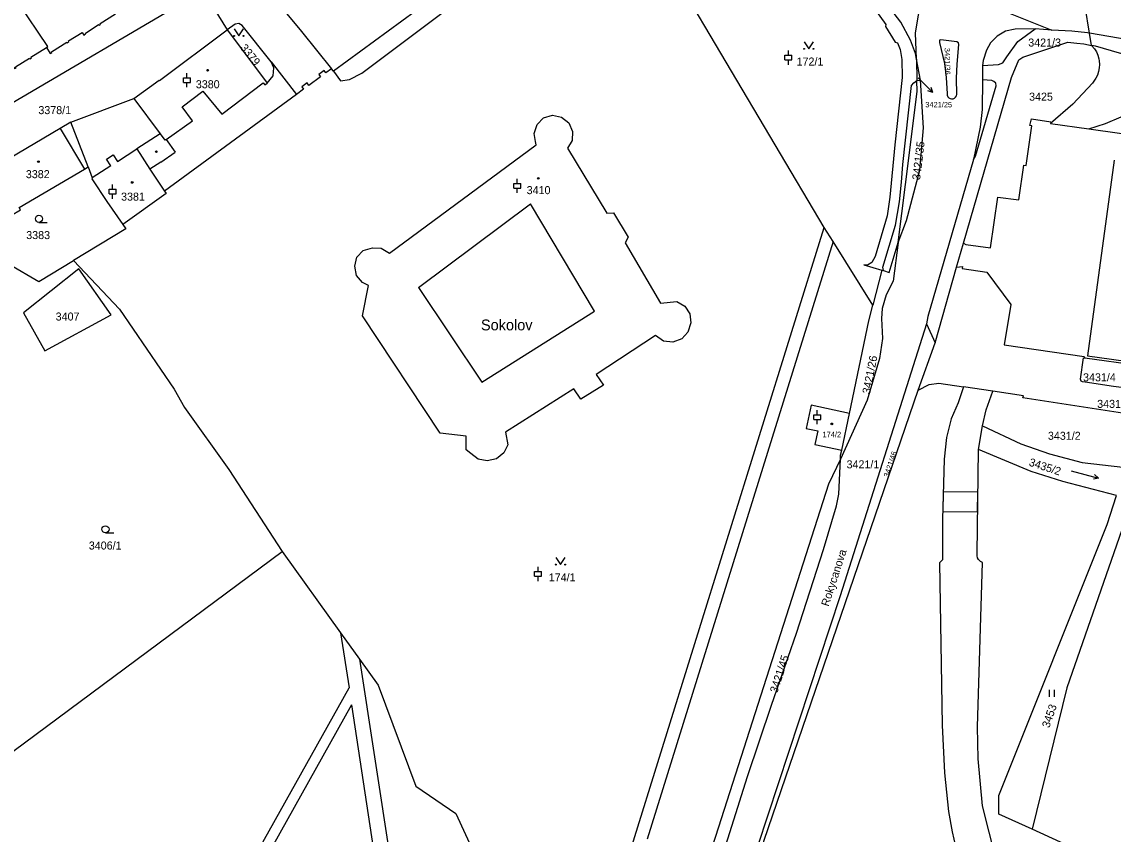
# Model space of a CAD drawing. Extents: x -869103 to -863415, y -1015889 to -1012477.
# Drawn here: x -867224 to -866992.3, y -1014198.2 to -1014025.8 of the extents above; entities that cross this region are included whole.
import ezdxf

# ---------------------------------------------------------------- set-up
doc = ezdxf.new("R2010")
doc.units = 0
for name, color, linetype in [('Hranice parcel', 7, 'Continuous'), ('Parcelní čísla', 7, 'Continuous'), ('Pop  PČ popisy', 7, 'Continuous'), ('Vnitřní kresba', 7, 'Continuous'), ('Věcná břemena k části', 7, 'Continuous'), ('Značky budov', 7, 'Continuous'), ('Značky kultur', 7, 'Continuous')]:
    doc.layers.add(name, color=color, linetype=linetype)

msp = doc.modelspace()

# ---------------------------------------------------------------- linework, layer by layer
at = {"layer": 'Hranice parcel'}
for p, q in [((-867185.61, -1014019.12), (-867180.41, -1014027.5)), ((-867034.3, -1014028.15), (-867032.57, -1014018.14)), ((-867021.28, -1014021.15), (-867005.35, -1014027.52)), ((-866997.35, -1014028.16), (-866998.24, -1014022.54)), ((-867034.09, -1014033.69), (-867034.3, -1014028.15)), ((-866996.94, -1014030.78), (-866997.35, -1014028.16)), ((-866996.94, -1014030.78), (-866996.28, -1014031.51)), ((-867033.26, -1014038.17), (-867034.09, -1014033.69)), ((-867034.09, -1014033.69), (-867034, -1014038.22)), ((-867171.08, -1014034.28), (-867165.69, -1014041.19)), ((-867157.89, -1014036.23), (-867158.27, -1014035.75)), ((-867034, -1014038.22), (-867033.26, -1014038.17)), ((-867213.6, -1014047.05), (-867200.27, -1014042.08)), ((-867165.69, -1014041.19), (-867193.72, -1014061.73)), ((-867209.97, -1014056.57), (-867213.6, -1014047.05)), ((-867005.64, -1014047.34), (-866997.48, -1014048.5)), ((-867193.72, -1014061.73), (-867193.37, -1014062.25)), ((-867205.96, -1014063.93), (-867202.57, -1014068.82)), ((-867193.37, -1014062.25), (-867202.57, -1014068.82)), ((-867037.99, -1014072.58), (-867039.05, -1014080.84)), ((-867025.6, -1014077.87), (-867024.07, -1014072.76)), ((-867030.14, -1014093.94), (-867025.6, -1014077.87)), ((-867041.41, -1014078.48), (-867043.35, -1014085.93)), ((-867031.95, -1014089.89), (-867030.14, -1014093.94)), ((-867033.74, -1014103.95), (-867030.14, -1014093.94)), ((-866998.34, -1014097.09), (-866973.94, -1014100.54)), ((-867029.33, -1014102.45), (-867024.12, -1014103.23)), ((-867017.86, -1014104.16), (-867024.12, -1014103.23)), ((-867011.39, -1014105.12), (-867017.86, -1014104.16)), ((-867049.96, -1014116.65), (-867048.33, -1014108.92)), ((-867020.9, -1014116.55), (-867020.09, -1014111.53)), ((-867021.23, -1014138.69), (-867020.9, -1014116.55)), ((-866964.38, -1014217.69), (-867009.51, -1014197.14))]:
    msp.add_line(p, q, dxfattribs=at)
for points in [[(-867085.12, -1013996.95), (-867085.89, -1013997.41), (-867078.46, -1014000.94), (-867060.6, -1014010.29), (-867045.27, -1014019.34), (-867045.17, -1014019.29), (-867043.51, -1014022.34), (-867040.58, -1014026.36), (-867040.64, -1014026.76), (-867038.64, -1014030.1), (-867038.12, -1014030.26), (-867037.52, -1014031.67), (-867037.21, -1014033.76), (-867037.13, -1014037.63), (-867038.66, -1014051.88), (-867039.74, -1014062.97), (-867040.28, -1014066.93), (-867042.85, -1014075.56), (-867043.55, -1014076.89), (-867044.45, -1014077.4), (-867045.29, -1014077.38), (-867041.41, -1014078.48)], [(-867105.87, -1013997.97), (-867111.46, -1014002.26), (-867157.89, -1014036.23)], [(-867157.89, -1014036.23), (-867156.36, -1014038.29), (-867154.43, -1014038), (-867151.84, -1014036.65), (-867111.6, -1014006.42), (-867107.5, -1014003.77), (-867103.67, -1014001.76), (-867099.95, -1014000.43), (-867095.33, -1013999.16)], [(-867043.35, -1014085.93), (-867051.8, -1014072.42), (-867053.68, -1014069.42), (-867095.33, -1013999.16)], [(-867034.09, -1014033.69), (-867034.31, -1014032.52), (-867035.35, -1014029.66), (-867037.38, -1014025.85), (-867040.73, -1014021.56), (-867042.53, -1014018.44), (-867043.33, -1014016.14), (-867043.63, -1014015.29), (-867045.44, -1014012.27)], [(-867176.67, -1014013.55), (-867173.77, -1014016.8), (-867164.67, -1014027.81), (-867158.27, -1014035.75)], [(-867274.45, -1014024.93), (-867266.17, -1014030.88), (-867247.87, -1014044.34), (-867244.3, -1014045.78), (-867238.99, -1014046.52), (-867229.73, -1014045.1), (-867185.61, -1014019.12)], [(-867218.79, -1014031.23), (-867218.5, -1014031.05), (-867224.82, -1014021.65), (-867224.52, -1014021.46)], [(-867218.79, -1014031.23), (-867217.99, -1014032.5), (-867217.64, -1014032.28), (-867217.73, -1014032.15), (-867214.46, -1014030.08), (-867214.38, -1014030.21), (-867214.02, -1014029.99), (-867214.11, -1014029.85), (-867211.21, -1014028.02), (-867210.86, -1014028.58), (-867210.52, -1014028.36), (-867210.61, -1014028.23), (-867207.72, -1014026.38), (-867207.63, -1014026.52), (-867207.3, -1014026.31), (-867207.39, -1014026.17), (-867204.11, -1014024.08)], [(-867171.08, -1014034.28), (-867177.26, -1014026.54), (-867177.93, -1014026.12), (-867178.76, -1014026.31), (-867180.41, -1014027.5)], [(-867200.27, -1014042.08), (-867194.86, -1014038.18), (-867194.83, -1014038.24), (-867180.41, -1014027.5)], [(-867180.41, -1014027.5), (-867172.28, -1014038.32), (-867171.93, -1014038.79), (-867170.65, -1014037.23), (-867170.5, -1014035.58), (-867171.08, -1014034.28)], [(-867005.35, -1014027.52), (-867008.88, -1014027.28), (-867013.15, -1014027.35), (-867015.2, -1014027.76), (-867016.95, -1014028.85), (-867018.39, -1014030.26), (-867019.2, -1014031.77), (-867019.96, -1014034.02), (-867020.09, -1014035.06), (-867020.09, -1014038.1), (-867020.14, -1014044.36), (-867020.57, -1014048.17), (-867021.95, -1014055.03), (-867031.7, -1014088.32), (-867031.95, -1014089.89)], [(-866997.35, -1014028.16), (-866997.78, -1014028.09), (-867001.08, -1014027.8), (-867005.35, -1014027.52)], [(-867235.2, -1014035.68), (-867232.68, -1014039.62), (-867232.35, -1014039.41), (-867232.42, -1014039.3), (-867229.18, -1014037.23), (-867229.11, -1014037.34), (-867228.77, -1014037.12), (-867228.84, -1014037.01), (-867225.95, -1014035.16), (-867225.61, -1014035.7), (-867225.26, -1014035.48), (-867225.35, -1014035.34), (-867222.42, -1014033.5), (-867222.33, -1014033.64), (-867222, -1014033.44), (-867222.09, -1014033.3), (-867218.79, -1014031.23)], [(-867025.52, -1014041.2), (-867025.62, -1014037.75), (-867025.46, -1014034.75), (-867025.08, -1014030.61), (-867025.18, -1014030.25), (-867025.53, -1014030.06), (-867028.89, -1014029.59), (-867029.19, -1014029.7), (-867029.22, -1014030.19), (-867028.81, -1014031.65), (-867028.14, -1014034.62), (-867027.8, -1014037.62), (-867027.59, -1014041.06)], [(-867024.07, -1014072.76), (-867013.91, -1014037.61), (-867012.33, -1014033.88), (-867011.48, -1014033.26), (-867001.97, -1014030.11), (-867000.06, -1014030.3), (-866998.52, -1014030.45), (-866996.94, -1014030.78)], [(-866996.28, -1014031.51), (-866995.89, -1014032.17), (-866995.58, -1014032.88), (-866995.37, -1014033.62), (-866995.29, -1014034.04), (-866995.23, -1014034.81), (-866995.27, -1014035.58), (-866995.41, -1014036.34), (-866995.65, -1014037.07), (-866995.98, -1014037.77)], [(-867158.27, -1014035.75), (-867159.48, -1014036.64), (-867159.87, -1014036.1), (-867160.99, -1014036.93), (-867160.6, -1014037.46), (-867163.08, -1014039.28), (-867163.47, -1014038.74), (-867164.6, -1014039.57), (-867164.21, -1014040.1), (-867165.69, -1014041.19)], [(-866997.48, -1014048.5), (-866993.93, -1014047.35), (-866990.6, -1014045.95), (-866987.4, -1014043.67), (-866984.48, -1014039.94), (-866983.35, -1014036.57), (-866983.06, -1014034.52)], [(-867037.99, -1014072.58), (-867036.2, -1014067.93), (-867033.4, -1014057.25), (-867032.58, -1014048.25), (-867033.26, -1014038.17)], [(-867037.99, -1014072.58), (-867036.42, -1014060.32), (-867033.96, -1014040.56), (-867034, -1014038.22)], [(-866995.98, -1014037.77), (-866996.74, -1014038.82), (-867000.88, -1014043.27), (-867005.64, -1014047.34)], [(-867027.59, -1014041.06), (-867027.55, -1014041.38), (-867027.42, -1014041.67), (-867027.2, -1014041.91), (-867026.92, -1014042.07), (-867026.64, -1014042.14), (-867026.32, -1014042.11), (-867026.02, -1014041.99), (-867025.77, -1014041.78), (-867025.6, -1014041.51), (-867025.52, -1014041.2)], [(-867200.27, -1014042.08), (-867194.68, -1014049.55), (-867199.64, -1014052.74), (-867196.88, -1014057.08), (-867193.72, -1014061.73)], [(-867113.27, -1014046.19), (-867111.35, -1014045.61), (-867109.43, -1014046.02)], [(-867213.6, -1014047.05), (-867215.92, -1014048.42), (-867232.07, -1014057.97)], [(-867109.43, -1014046.02), (-867107.88, -1014047.2), (-867107.11, -1014049.05), (-867107.17, -1014050.96), (-867108.21, -1014052.57), (-867099.82, -1014066.38), (-867098.44, -1014066.31), (-867095.3, -1014071.46), (-867095.9, -1014072.66), (-867088.46, -1014085.5), (-867084.99, -1014085.13), (-867083.27, -1014086.1), (-867082.2, -1014087.78), (-867081.97, -1014089.64), (-867082.61, -1014091.61), (-867083.91, -1014093.05), (-867085.8, -1014093.73), (-867087.77, -1014093.55), (-867089.48, -1014092.38), (-867102.08, -1014100.64), (-867100.56, -1014102.92), (-867105.36, -1014105.88), (-867106.84, -1014103.68), (-867121.34, -1014112.88), (-867120.86, -1014115.55), (-867121.68, -1014117.28), (-867123.26, -1014118.49), (-867125.2, -1014118.96), (-867127.12, -1014118.59), (-867128.69, -1014117.38), (-867129.67, -1014116.63), (-867129.71, -1014113.74), (-867135.22, -1014113.07), (-867151.71, -1014088.18), (-867150.4, -1014081.77), (-867151.7, -1014081.13), (-867152.99, -1014079.59), (-867153.35, -1014077.67), (-867152.91, -1014075.75), (-867151.56, -1014074.31), (-867149.59, -1014073.77), (-867147.76, -1014073.8)], [(-867114.96, -1014051.2), (-867115.26, -1014049.46), (-867114.63, -1014047.59), (-867113.27, -1014046.19)], [(-867024.07, -1014072.76), (-867023.63, -1014073.03), (-867018.39, -1014073.74), (-867016.84, -1014063), (-867012.32, -1014063.53), (-867011.28, -1014056.2), (-867010.78, -1014056.26), (-867009.61, -1014047.87), (-867010.03, -1014047.8), (-867009.7, -1014046.4), (-867005.59, -1014047), (-867005.64, -1014047.34)], [(-866997.48, -1014048.5), (-866984.49, -1014050.36), (-866984.39, -1014049.69), (-866979.79, -1014050.36), (-866979.89, -1014051.01), (-866932.85, -1014057.72)], [(-867147.76, -1014073.8), (-867145.99, -1014074.88), (-867114.85, -1014051.86), (-867114.96, -1014051.2)], [(-867232.07, -1014057.97), (-867232.45, -1014058.22), (-867229.51, -1014063.18), (-867230.6, -1014063.81), (-867228.14, -1014067.95), (-867224.34, -1014065.66), (-867224.62, -1014065.19), (-867210.73, -1014057.02), (-867209.97, -1014056.57)], [(-867209.97, -1014056.57), (-867209.07, -1014058.92), (-867209.18, -1014059.07), (-867205.96, -1014063.93)], [(-867202.57, -1014068.82), (-867201.92, -1014069.73), (-867213.03, -1014076.4)], [(-867041.41, -1014078.48), (-867041.12, -1014078.56), (-867039.91, -1014079), (-867037.99, -1014072.58)], [(-867226.74, -1014077.2), (-867220.42, -1014080.91), (-867213.03, -1014076.4)], [(-867205.05, -1014087.97), (-867211.93, -1014078.23), (-867223.68, -1014087.54), (-867219.15, -1014095.61), (-867205.05, -1014087.97)], [(-867213.03, -1014076.4), (-867203.31, -1014086.75), (-867191.66, -1014103.75), (-867189.46, -1014107.6), (-867180.08, -1014120.8), (-867168.75, -1014138.16)], [(-867025.6, -1014077.87), (-867024.32, -1014077.69), (-867024.38, -1014078.12), (-867019.18, -1014078.9), (-867014.04, -1014085.79), (-867015.49, -1014094.31), (-866998.45, -1014096.79), (-866998.34, -1014097.09)], [(-867039.05, -1014080.84), (-867040.53, -1014083.69), (-867041.4, -1014086.6)], [(-867041.4, -1014086.6), (-867041.52, -1014088.71), (-867041.3, -1014092.96), (-867041.94, -1014097.26), (-867044.59, -1014106.1), (-867050.23, -1014118.61)], [(-867048.33, -1014108.92), (-867044.2, -1014089.21), (-867043.35, -1014085.93)], [(-867031.95, -1014089.89), (-867050.27, -1014147.6), (-867070.06, -1014207.45)], [(-866973.94, -1014100.54), (-866974.42, -1014103.66), (-866974.55, -1014104.66), (-866974.7, -1014105.05), (-866975.13, -1014105.43), (-866975.66, -1014105.48), (-866978.24, -1014105.09), (-866984.52, -1014104.18), (-866986.54, -1014103.87), (-866992.28, -1014103.15), (-866998.28, -1014102.26), (-866998.86, -1014102.21), (-866999.1, -1014102.03), (-866999.24, -1014101.61), (-866998.64, -1014097.08), (-866998.34, -1014097.09)], [(-867033.74, -1014103.95), (-867031.41, -1014102.73), (-867029.33, -1014102.45)], [(-867024.12, -1014103.23), (-867025.22, -1014106.66), (-867026.7, -1014110.06), (-867027.68, -1014113.98), (-867028.22, -1014118.6), (-867028.54, -1014131.39), (-867028.57, -1014139.98), (-867029.17, -1014140.61), (-867028.61, -1014175.02), (-867028.14, -1014185.17), (-867027.28, -1014193.35), (-867026.52, -1014197.65), (-867025.07, -1014203.92), (-867022.09, -1014213.15), (-867017.38, -1014224.52), (-867004.44, -1014249.09), (-867006.1, -1014248.94), (-867004.52, -1014252.89), (-867004.05, -1014254.08), (-866985.31, -1014302.3), (-866931.57, -1014367.99)], [(-867068.94, -1014208.03), (-867066.45, -1014199.45), (-867033.74, -1014103.95)], [(-867020.09, -1014111.53), (-867019.29, -1014108.11), (-867017.86, -1014104.16)], [(-866986.66, -1014109.43), (-867011.49, -1014105.58), (-867011.39, -1014105.12)], [(-867048.33, -1014108.92), (-867056.48, -1014107.16), (-867057.5, -1014112.1), (-867055.06, -1014112.59), (-867055.65, -1014115.47), (-867049.96, -1014116.65)], [(-867020.09, -1014111.53), (-867011.93, -1014115.31), (-867005.86, -1014117.48), (-866998.94, -1014119.31), (-866985.94, -1014120.8)], [(-867050.23, -1014118.61), (-867050.19, -1014117.77), (-867049.96, -1014116.65)], [(-866991.64, -1014126.34), (-867003.02, -1014123.3), (-867009.76, -1014121.2), (-867020.9, -1014116.55)], [(-867050.23, -1014118.61), (-867052.73, -1014123.93), (-867076.74, -1014198.65), (-867078.75, -1014204.74)], [(-867076.16, -1014205.7), (-867069.98, -1014185.92), (-867064.87, -1014170.81), (-867059.59, -1014155.54), (-867053.85, -1014137.75), (-867051.07, -1014128.5), (-867050.56, -1014126), (-867050.23, -1014118.61)], [(-867016.62, -1014189.95), (-866993.59, -1014132.46), (-866991.64, -1014126.34)], [(-866988.26, -1014127.26), (-867002.16, -1014167.13), (-867009.51, -1014197.14)], [(-867272.93, -1014167.67), (-867274.83, -1014210.45), (-867275.44, -1014214.65), (-867273.58, -1014215.92), (-867168.75, -1014138.16)], [(-867168.75, -1014138.16), (-867156.35, -1014155.44), (-867152.34, -1014161.03), (-867148.38, -1014166.55), (-867140.37, -1014188), (-867131.91, -1014193.8), (-867121.71, -1014215.95), (-867116.35, -1014225.59), (-867114.82, -1014228.34), (-867107.85, -1014240.86), (-867104.79, -1014246.37), (-867095.25, -1014263.53)], [(-867020.1, -1014140.5), (-867020.47, -1014140.32), (-867020.79, -1014140.06), (-867020.94, -1014139.86), (-867021.13, -1014139.5), (-867021.23, -1014139.1), (-867021.23, -1014138.69)], [(-866992.13, -1014249.12), (-866993.94, -1014245.11), (-866995.31, -1014245.64), (-867000.95, -1014239.81), (-867007.7, -1014227.79), (-867011.08, -1014220.99), (-867014.34, -1014213.16), (-867017.24, -1014203.32), (-867020.06, -1014192.16), (-867021.01, -1014182.17), (-867021.12, -1014175.42), (-867020.1, -1014140.5)], [(-867009.51, -1014197.14), (-867016.59, -1014193.92), (-867016.62, -1014189.95)]]:
    msp.add_lwpolyline(points, dxfattribs=at)
at = {"layer": 'Pop  PČ popisy'}
for p, q in [((-867033.73, -1014037.69), (-867032.76, -1014038.68)), ((-867032.76, -1014038.68), (-867030.64, -1014040.8)), ((-867030.64, -1014040.8), (-867031.7, -1014040.45)), ((-867030.64, -1014040.8), (-867030.99, -1014039.74))]:
    msp.add_line(p, q, dxfattribs=at)
at = {"layer": 'Vnitřní kresba'}
for p, q in [((-867012.56, -1014029.99), (-867008.88, -1014027.28)), ((-866984.75, -1014030.35), (-866997.35, -1014028.16)), ((-867014.92, -1014033.19), (-867012.56, -1014029.99)), ((-866996.09, -1014030.96), (-866996.94, -1014030.78)), ((-866983.85, -1014034.5), (-866996.09, -1014030.96)), ((-867015.74, -1014034.52), (-867014.92, -1014033.19)), ((-867020.09, -1014035.06), (-867016.68, -1014034.84)), ((-867016.68, -1014034.84), (-867015.74, -1014034.52)), ((-867181.58, -1014045.4), (-867172.79, -1014038.71)), ((-867172.79, -1014038.71), (-867172.44, -1014039.18)), ((-867172.44, -1014039.18), (-867171.93, -1014038.79)), ((-867035.12, -1014039.32), (-867034.67, -1014038.7)), ((-867034.67, -1014038.7), (-867034, -1014038.22)), ((-867018.11, -1014038.25), (-867020.09, -1014038.1)), ((-867017.65, -1014038.43), (-867018.11, -1014038.25)), ((-867017.27, -1014038.79), (-867017.65, -1014038.43)), ((-867017.16, -1014039.4), (-867017.27, -1014038.79)), ((-867189.99, -1014043.85), (-867185.57, -1014040.51)), ((-867185.57, -1014040.51), (-867181.58, -1014045.4)), ((-867036.95, -1014056.05), (-867035.12, -1014039.32)), ((-867021.57, -1014054.26), (-867017.16, -1014039.4)), ((-867187.83, -1014046.76), (-867189.99, -1014043.85)), ((-867193.41, -1014050.75), (-867187.83, -1014046.76)), ((-867215.92, -1014048.42), (-867210.73, -1014057.02)), ((-867194.68, -1014049.55), (-867193.69, -1014050.87)), ((-867203.72, -1014055.41), (-867199.64, -1014052.74)), ((-867193.41, -1014050.75), (-867193.69, -1014050.87)), ((-867193.41, -1014050.75), (-867191.5, -1014053.43)), ((-867206.05, -1014054.93), (-867204.64, -1014054)), ((-867205.13, -1014056.34), (-867206.05, -1014054.93)), ((-867204.64, -1014054), (-867203.72, -1014055.41)), ((-867194.55, -1014055.56), (-867191.5, -1014053.43)), ((-867021.95, -1014055.03), (-867021.57, -1014054.26)), ((-867205.13, -1014056.34), (-867209.07, -1014058.92)), ((-867194.55, -1014055.56), (-867196.88, -1014057.08)), ((-867037.29, -1014059.81), (-867036.95, -1014056.05)), ((-866992.08, -1014055.17), (-866997.81, -1014096.67)), ((-867037.66, -1014063.99), (-867037.29, -1014059.81)), ((-867038.52, -1014068.9), (-867037.66, -1014063.99)), ((-867139.82, -1014082.13), (-867116.05, -1014064.41)), ((-867102.48, -1014087.2), (-867116.05, -1014064.41)), ((-867041.25, -1014077.88), (-867038.52, -1014068.9)), ((-867094.84, -1014201.86), (-867053.68, -1014069.42)), ((-867051.8, -1014072.42), (-867091.26, -1014199.21)), ((-867041.12, -1014078.56), (-867041.25, -1014077.88)), ((-867139.82, -1014082.13), (-867126.39, -1014102.25)), ((-867126.39, -1014102.25), (-867102.48, -1014087.2)), ((-866997.81, -1014096.67), (-866973.86, -1014100)), ((-867156.35, -1014155.44), (-867154.53, -1014167.11)), ((-867152.34, -1014161.03), (-867144.45, -1014212.16)), ((-867183.13, -1014218.25), (-867154.53, -1014167.11)), ((-867154.02, -1014170.76), (-867180.93, -1014218.86)), ((-867154.02, -1014170.76), (-867145.98, -1014223.55))]:
    msp.add_line(p, q, dxfattribs=at)
at = {"layer": 'Věcná břemena k části'}
msp.add_lwpolyline([(-867021.03, -1014125.6), (-867028.39, -1014125.53), (-867028.5, -1014129.67), (-867021.1, -1014129.74)], close=True, dxfattribs=at)
at = {"layer": 'Značky budov'}
for centre in [(-867184.59, -1014036.05), (-867195.46, -1014053.34), (-867220.5, -1014055.47), (-867200.6, -1014059.87), (-867114.38, -1014059), (-867052.07, -1014111.11)]:
    msp.add_circle(centre, 0.175, dxfattribs=at)
at = {"layer": 'Značky kultur'}
for p, q in [((-867061.29, -1014032.88), (-867061.29, -1014031.88)), ((-867062.04, -1014032.88), (-867060.54, -1014032.88)), ((-867062.04, -1014033.88), (-867062.04, -1014032.88)), ((-867062.04, -1014033.88), (-867060.54, -1014033.88)), ((-867061.29, -1014034.88), (-867061.29, -1014033.88)), ((-867060.54, -1014033.88), (-867060.54, -1014032.88)), ((-867189.73, -1014037.66), (-867188.23, -1014037.66)), ((-867189.73, -1014038.66), (-867189.73, -1014037.66)), ((-867189.73, -1014038.66), (-867188.23, -1014038.66)), ((-867188.98, -1014037.66), (-867188.98, -1014036.66)), ((-867188.98, -1014039.66), (-867188.98, -1014038.66)), ((-867188.23, -1014038.66), (-867188.23, -1014037.66)), ((-867118.83, -1014060.1), (-867118.83, -1014059.1)), ((-867205.52, -1014061.32), (-867204.02, -1014061.32)), ((-867205.52, -1014062.32), (-867205.52, -1014061.32)), ((-867204.77, -1014061.32), (-867204.77, -1014060.32)), ((-867204.02, -1014062.32), (-867204.02, -1014061.32)), ((-867119.58, -1014060.1), (-867118.08, -1014060.1)), ((-867119.58, -1014061.1), (-867119.58, -1014060.1)), ((-867119.58, -1014061.1), (-867118.08, -1014061.1)), ((-867118.83, -1014062.1), (-867118.83, -1014061.1)), ((-867118.08, -1014061.1), (-867118.08, -1014060.1)), ((-867205.52, -1014062.32), (-867204.02, -1014062.32)), ((-867204.77, -1014063.32), (-867204.77, -1014062.32)), ((-867220.4, -1014068.34), (-867218.65, -1014068.34)), ((-867055.14, -1014109.17), (-867055.14, -1014108.17)), ((-867055.89, -1014109.17), (-867054.39, -1014109.17)), ((-867055.89, -1014110.17), (-867055.89, -1014109.17)), ((-867055.89, -1014110.17), (-867054.39, -1014110.17)), ((-867055.14, -1014111.17), (-867055.14, -1014110.17)), ((-867054.39, -1014110.17), (-867054.39, -1014109.17)), ((-867001.25, -1014121.06), (-866995.46, -1014122.61)), ((-866995.46, -1014122.61), (-866996.27, -1014121.87)), ((-866995.46, -1014122.61), (-866996.53, -1014122.84)), ((-867206.27, -1014134.22), (-867204.52, -1014134.22)), ((-867115.18, -1014142.45), (-867113.68, -1014142.45)), ((-867115.18, -1014143.45), (-867115.18, -1014142.45)), ((-867114.43, -1014142.45), (-867114.43, -1014141.45)), ((-867113.68, -1014143.45), (-867113.68, -1014142.45)), ((-867115.18, -1014143.45), (-867113.68, -1014143.45)), ((-867114.43, -1014144.45), (-867114.43, -1014143.45)), ((-867005.81, -1014169.02), (-867005.81, -1014167.52)), ((-867004.81, -1014169.02), (-867004.81, -1014167.52))]:
    msp.add_line(p, q, dxfattribs=at)
for points in [[(-867178.98, -1014027.29), (-867177.98, -1014028.79), (-867176.98, -1014027.29)], [(-867057.96, -1014030.01), (-867056.96, -1014031.51), (-867055.96, -1014030.01)], [(-867110.67, -1014139.47), (-867109.67, -1014140.97), (-867108.67, -1014139.47)]]:
    msp.add_lwpolyline(points, dxfattribs=at)
for centre, radius in [((-867178.98, -1014028.79), 0.1), ((-867176.98, -1014028.79), 0.1), ((-867057.96, -1014031.51), 0.1), ((-867055.96, -1014031.51), 0.1), ((-867220.4, -1014067.59), 0.75), ((-867206.27, -1014133.47), 0.75), ((-867110.67, -1014140.97), 0.1), ((-867108.67, -1014140.97), 0.1)]:
    msp.add_circle(centre, radius, dxfattribs=at)

# ---------------------------------------------------------------- texts
at = {"layer": 'Parcelní čísla'}
for s, height, p in [('3421/3', 1.7, (-867010.35, -1014031.03)), ('172/1', 1.7, (-867059.54, -1014035.06)), ('3380', 1.7, (-867187.09, -1014039.88)), ('3425', 1.7, (-867010.18, -1014042.52)), ('3421/25', 1.139, (-867032.21, -1014043.93)), ('3378/1', 1.7, (-867220.52, -1014045.37)), ('3382', 1.7, (-867223.18, -1014058.96)), ('3381', 1.7, (-867202.96, -1014063.73)), ('3410', 1.7, (-867116.85, -1014062.35)), ('3383', 1.7, (-867223.1, -1014071.89)), ('3407', 1.7, (-867216.85, -1014089.17)), ('3431/4', 1.7, (-866998.72, -1014102.07)), ('3431/3', 1.7, (-866995.72, -1014107.71)), ('174/2', 1.19, (-867054.06, -1014113.97)), ('3431/2', 1.7, (-867006.18, -1014114.48)), ('3421/1', 1.7, (-867048.93, -1014120.54)), ('3406/1', 1.7, (-867209.81, -1014137.77)), ('174/1', 1.7, (-867112.15, -1014144.52))]:
    msp.add_text(s, height=height, dxfattribs=at).set_placement(p)
for s, height, rotation, p in [('3379', 1.7, 309, (-867177.77, -1014031.34)), ('3421/36', 1.139, 271, (-867028.13, -1014031.32)), ('3421/35', 1.7, 83, (-867033.33, -1014059.41)), ('3421/26', 1.7, 79, (-867043.94, -1014104.85)), ('3421/46', 1.139, 72, (-867039.99, -1014122.54)), ('3435/2', 1.7, 342, (-867010.36, -1014119.93)), ('3421/45', 1.7, 72, (-867063.65, -1014168.33)), ('3453', 1.7, 71, (-867005.9, -1014175.74))]:
    msp.add_text(s, height=height, rotation=rotation, dxfattribs=at).set_placement(p)
at = {"layer": 'Pop  PČ popisy'}
msp.add_text('Sokolov', height=2.3, dxfattribs=at).set_placement((-867126.55, -1014091.26))
msp.add_text('Rokycanova', height=1.7, rotation=72, dxfattribs=at).set_placement((-867052.76, -1014149.96))

doc.saveas('drawing.dxf')
